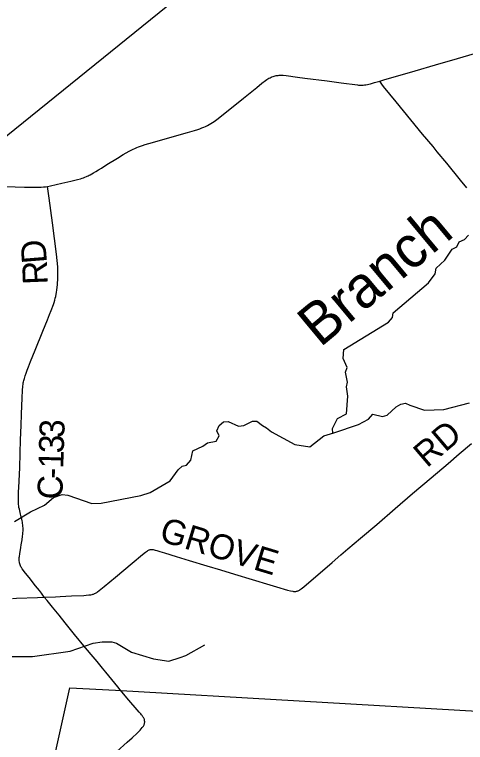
# Model space of a CAD drawing. Extents: x -49 to -8.2, y 9.4 to 23.5.
# Drawn here: x -13.298 to -12.785, y 13.208 to 14.037 of the extents above; entities that cross this region are included whole.
import ezdxf

# ---------------------------------------------------------------- set-up
doc = ezdxf.new("R2010")
doc.units = 0
for name, color, linetype in [('GM_X_County_Road', 7, 'Continuous'), ('GM_X_County_Road_Text', 7, 'Continuous'), ('GM_X_Minor_River', 7, 'Continuous'), ('GM_X_Minor_River_Text', 7, 'Continuous'), ('GM_X_Township', 7, 'Continuous'), ('GM_X_Township_Road', 7, 'Continuous')]:
    doc.layers.add(name, color=color, linetype=linetype)

msp = doc.modelspace()

# ---------------------------------------------------------------- linework, layer by layer
at = {"layer": 'GM_X_County_Road'}
for points in [[(-12.88261, 13.96156), (-12.87769, 13.96301), (-12.84216, 13.97323), (-12.81921, 13.97998), (-12.79387, 13.98745), (-12.77449, 13.99312), (-12.7533, 13.99923), (-12.72165, 14.00834), (-12.7097, 14.01178), (-12.69717, 14.01543), (-12.68315, 14.01953), (-12.67501, 14.02202), (-12.6736, 14.02265), (-12.67246, 14.02331), (-12.67001, 14.02506)], [(-13.21567, 13.85317), (-13.21441, 13.85376), (-13.2133, 13.85438), (-13.2123, 13.85494), (-13.20824, 13.85723), (-13.20581, 13.85861), (-13.20265, 13.8605), (-13.19943, 13.8625), (-13.19314, 13.86648), (-13.18105, 13.87404), (-13.17441, 13.87806), (-13.16793, 13.88171), (-13.16324, 13.8841), (-13.16143, 13.88496), (-13.15903, 13.88602), (-13.15711, 13.8868), (-13.155, 13.88761), (-13.15259, 13.88841), (-13.14971, 13.88934), (-13.14106, 13.89184), (-13.12133, 13.89741), (-13.10127, 13.90301), (-13.09322, 13.90539), (-13.08975, 13.90649), (-13.0873, 13.90735), (-13.08494, 13.90822), (-13.08293, 13.90905), (-13.08071, 13.91003), (-13.07866, 13.91101), (-13.07664, 13.91208), (-13.07484, 13.91315), (-13.07282, 13.91447), (-13.07093, 13.91574), (-13.06643, 13.9191), (-13.03757, 13.94222), (-13.02263, 13.9544), (-13.01659, 13.95926), (-13.01239, 13.96244), (-13.01112, 13.96333), (-13.00984, 13.96415), (-13.0087, 13.96486), (-13.00744, 13.96552), (-13.00619, 13.96613), (-13.00522, 13.96653), (-13.00397, 13.96699), (-13.00274, 13.96736), (-13.00175, 13.96761), (-13.00054, 13.96784), (-12.99933, 13.96802), (-12.99811, 13.96815), (-12.9969, 13.96823), (-12.99566, 13.96827), (-12.99415, 13.96827), (-12.99259, 13.9682), (-12.9889, 13.96788), (-12.97629, 13.96615), (-12.96765, 13.96507), (-12.94238, 13.96183), (-12.92651, 13.95968), (-12.90786, 13.95723), (-12.90656, 13.95713), (-12.90541, 13.95709), (-12.90316, 13.95706), (-12.9013, 13.95717), (-12.8997, 13.95729), (-12.89826, 13.95746), (-12.89649, 13.95779), (-12.89485, 13.95816), (-12.89296, 13.95864), (-12.88844, 13.95985), (-12.88261, 13.96156)], [(-13.26072, 13.84168), (-13.25748, 13.84233), (-13.24456, 13.84526), (-13.2343, 13.84755), (-13.22945, 13.8487), (-13.22645, 13.84948), (-13.2232, 13.85039), (-13.22123, 13.85105), (-13.21959, 13.85162), (-13.21806, 13.85216), (-13.21634, 13.85286), (-13.21567, 13.85317)], [(-13.36244, 13.84252), (-13.36173, 13.84257), (-13.3555, 13.8427), (-13.34523, 13.84257), (-13.32629, 13.84212), (-13.30828, 13.84169), (-13.28685, 13.84099), (-13.27755, 13.84076), (-13.27412, 13.84073), (-13.2709, 13.84077), (-13.26812, 13.84089), (-13.26547, 13.84107), (-13.26294, 13.84135), (-13.26072, 13.84168)], [(-13.26439, 13.37388), (-13.26609, 13.37634), (-13.26749, 13.37832), (-13.26991, 13.38136), (-13.27421, 13.38677), (-13.28175, 13.39627), (-13.2856, 13.40113), (-13.28735, 13.40331), (-13.2881, 13.40431), (-13.28955, 13.40636), (-13.29033, 13.40759), (-13.29091, 13.40862), (-13.2914, 13.40965), (-13.29177, 13.41059), (-13.29218, 13.41174), (-13.29247, 13.41285), (-13.29264, 13.41396), (-13.2928, 13.4152), (-13.29288, 13.41647), (-13.29288, 13.41774), (-13.29284, 13.41894), (-13.29272, 13.42013), (-13.29232, 13.42314), (-13.29111, 13.4305), (-13.29061, 13.43356), (-13.28962, 13.43938), (-13.28906, 13.44327), (-13.28881, 13.44561), (-13.28866, 13.44739), (-13.28857, 13.4491), (-13.28857, 13.45081), (-13.28861, 13.4528), (-13.28869, 13.45453), (-13.28885, 13.45638), (-13.28905, 13.45793), (-13.28926, 13.4595), (-13.28956, 13.46099), (-13.28988, 13.46263), (-13.29023, 13.46403), (-13.29141, 13.46854), (-13.29278, 13.47396), (-13.29321, 13.47603), (-13.29355, 13.47792), (-13.29374, 13.47956), (-13.29385, 13.48104), (-13.29385, 13.48425), (-13.2937, 13.4891), (-13.29358, 13.49376), (-13.29335, 13.49872), (-13.29241, 13.52107), (-13.29178, 13.53784), (-13.29131, 13.55306), (-13.29069, 13.56952), (-13.29026, 13.58225), (-13.28955, 13.60088), (-13.28907, 13.60926), (-13.28869, 13.61433), (-13.28844, 13.61639), (-13.28824, 13.61791), (-13.28799, 13.61926), (-13.28775, 13.6205), (-13.28746, 13.62169), (-13.28709, 13.62309), (-13.28668, 13.62456), (-13.28618, 13.62613), (-13.28518, 13.62901), (-13.28396, 13.63246), (-13.28251, 13.6363), (-13.28006, 13.64234), (-13.27482, 13.65531), (-13.26596, 13.67689), (-13.26078, 13.68975), (-13.25827, 13.69592), (-13.25646, 13.7005), (-13.254, 13.70721), (-13.25326, 13.70948), (-13.25251, 13.71196), (-13.2519, 13.71433), (-13.25138, 13.71648), (-13.25088, 13.71897), (-13.2505, 13.72105), (-13.2501, 13.72374), (-13.24971, 13.72659), (-13.2494, 13.72982), (-13.24922, 13.73216), (-13.24907, 13.73496), (-13.249, 13.73744), (-13.24894, 13.74125), (-13.24893, 13.74521), (-13.24899, 13.74779), (-13.24906, 13.75018), (-13.24961, 13.7573), (-13.25039, 13.76441), (-13.25501, 13.80016), (-13.25889, 13.82849), (-13.26072, 13.84168)], [(-13.2465, 13.37468), (-13.2336, 13.37536), (-13.21934, 13.37597), (-13.21669, 13.37614), (-13.21372, 13.37643), (-13.21159, 13.37671), (-13.20982, 13.37704), (-13.20897, 13.37725), (-13.20826, 13.37745), (-13.20769, 13.37766), (-13.20707, 13.37795), (-13.20592, 13.3786), (-13.20472, 13.37934), (-13.20378, 13.38004), (-13.19639, 13.38591), (-13.18327, 13.39686), (-13.16438, 13.41253), (-13.15278, 13.42239), (-13.14912, 13.42528), (-13.14806, 13.42605), (-13.14708, 13.42669), (-13.14637, 13.42712), (-13.14572, 13.42745), (-13.1451, 13.4277), (-13.14456, 13.42788), (-13.14402, 13.42803), (-13.14335, 13.42813), (-13.14275, 13.42819), (-13.14211, 13.4282), (-13.1414, 13.42815), (-13.14056, 13.42806), (-13.13942, 13.42784), (-13.13815, 13.42756), (-13.13624, 13.42704), (-13.13305, 13.4261), (-13.12772, 13.42441), (-13.11408, 13.42014), (-13.09951, 13.41572), (-13.07932, 13.40951), (-13.06384, 13.40489), (-13.04778, 13.40005), (-13.0076, 13.38802), (-13.00017, 13.38575), (-12.98767, 13.38196), (-12.98405, 13.38107), (-12.98163, 13.3806), (-12.98082, 13.38049), (-12.97986, 13.38043), (-12.97909, 13.38043), (-12.97845, 13.38047), (-12.9779, 13.38053), (-12.97722, 13.38068), (-12.97657, 13.38084), (-12.97593, 13.38105), (-12.97526, 13.38129), (-12.97465, 13.38158), (-12.97399, 13.38195), (-12.97296, 13.38258), (-12.97184, 13.38337), (-12.97043, 13.38438), (-12.96876, 13.38577), (-12.96593, 13.38821), (-12.95049, 13.40171), (-12.93684, 13.41347), (-12.92692, 13.42195), (-12.91892, 13.42885), (-12.90449, 13.44114), (-12.88601, 13.45682), (-12.86503, 13.47482), (-12.84525, 13.49184), (-12.82418, 13.50975), (-12.80479, 13.52627), (-12.79197, 13.53709), (-12.77802, 13.54899)], [(-13.30072, 13.37256), (-13.29583, 13.37269), (-13.27215, 13.37351), (-13.26439, 13.37388)], [(-13.26439, 13.37388), (-13.25164, 13.37441), (-13.2465, 13.37468)]]:
    msp.add_lwpolyline(points, dxfattribs=at)
at = {"layer": 'GM_X_Minor_River'}
for points in [[(-12.93584, 13.56076), (-12.93638, 13.56586), (-12.93052, 13.57755), (-12.9202, 13.58271), (-12.91875, 13.60282), (-12.92049, 13.6133), (-12.91908, 13.61879), (-12.92156, 13.63003), (-12.91958, 13.63551), (-12.92435, 13.64584), (-12.92325, 13.65589), (-12.87252, 13.68723), (-12.86789, 13.69248), (-12.86743, 13.69779), (-12.8269, 13.73194), (-12.81954, 13.74227), (-12.8183, 13.74852), (-12.8083, 13.75787), (-12.79996, 13.77009), (-12.79461, 13.77305), (-12.79225, 13.77852), (-12.78614, 13.78128), (-12.78151, 13.78615)], [(-13.29844, 13.46006), (-13.28025, 13.47118), (-13.26421, 13.47853), (-13.25384, 13.48749), (-13.24412, 13.49076), (-13.23769, 13.4899), (-13.21015, 13.48056), (-13.19952, 13.48096), (-13.15446, 13.48958), (-13.14398, 13.49303), (-13.12121, 13.50655), (-13.1121, 13.51895), (-13.1073, 13.52325), (-13.10254, 13.52431), (-13.09772, 13.52994), (-13.09546, 13.54073), (-13.08382, 13.54606), (-13.07864, 13.54978), (-13.06856, 13.55172), (-13.06544, 13.55775), (-13.068, 13.56349), (-13.06526, 13.56933), (-13.06026, 13.57363), (-13.05514, 13.57412), (-13.04347, 13.56862), (-13.0372, 13.56948), (-13.02745, 13.57427), (-13.02233, 13.57419), (-13.01615, 13.56954), (-13.01126, 13.56662), (-13.00583, 13.56216), (-12.97932, 13.5479), (-12.9623, 13.54517), (-12.94618, 13.55765), (-12.93475, 13.56109), (-12.90673, 13.57073), (-12.89526, 13.57663), (-12.89044, 13.58245), (-12.87929, 13.57981), (-12.87415, 13.58106), (-12.86377, 13.59059), (-12.8586, 13.59374), (-12.85327, 13.5948), (-12.84819, 13.59264), (-12.83159, 13.58688), (-12.80959, 13.58749), (-12.78027, 13.59522)], [(-13.30079, 13.30646), (-13.27785, 13.30649), (-13.23491, 13.31249), (-13.2086, 13.32158), (-13.19853, 13.32314), (-13.18753, 13.32316), (-13.18206, 13.32156), (-13.16515, 13.31142), (-13.14024, 13.30364), (-13.12265, 13.30109), (-13.10969, 13.30526), (-13.1034, 13.30764), (-13.0816, 13.31946)]]:
    msp.add_lwpolyline(points, dxfattribs=at)
at = {"layer": 'GM_X_Township'}
for p, q in [((-13.27397, 13.09598), (-13.23522, 13.27084)), ((-13.23522, 13.27084), (-13.18342, 13.26787)), ((-13.18342, 13.26787), (-12.3691, 13.22118))]:
    msp.add_line(p, q, dxfattribs=at)
msp.add_lwpolyline([(-14.96621, 13.95738), (-14.94485, 13.94787), (-14.78074, 13.90788), (-14.76368, 13.90404), (-14.71688, 13.89351), (-14.70054, 13.87902), (-14.67193, 13.85033), (-14.58431, 13.76249), (-14.50214, 13.67828), (-14.46743, 13.65661), (-14.44135, 13.63929), (-14.40642, 13.62045), (-14.38426, 13.60754), (-14.36921, 13.60083), (-14.28444, 13.56787), (-14.14258, 13.51633), (-13.9697, 13.45316), (-13.91545, 13.4252), (-13.90155, 13.4184), (-13.3958, 13.82795), (-13.37935, 13.84126), (-13.03464, 14.1202)], dxfattribs=at)
at = {"layer": 'GM_X_Township_Road'}
for points in [[(-12.78337, 13.84017), (-12.79051, 13.84878), (-12.80627, 13.86799), (-12.8171, 13.88122), (-12.82183, 13.88698), (-12.83369, 13.90136), (-12.84714, 13.91766), (-12.8639, 13.93807), (-12.87831, 13.95559), (-12.88023, 13.95803), (-12.8811, 13.95932), (-12.88261, 13.96156)], [(-13.24736, 13.35329), (-13.24741, 13.35335), (-13.25487, 13.36239), (-13.26125, 13.37008), (-13.26439, 13.37388)], [(-13.18073, 13.272), (-13.19428, 13.28851), (-13.19819, 13.29318), (-13.20419, 13.30049), (-13.20875, 13.3058), (-13.21759, 13.31628), (-13.22984, 13.33128), (-13.24056, 13.34476), (-13.24736, 13.35329)], [(-13.18192, 13.19823), (-13.16995, 13.20862), (-13.16417, 13.21382), (-13.15879, 13.21899), (-13.15527, 13.22254), (-13.15282, 13.22538), (-13.15215, 13.22635), (-13.15161, 13.22719), (-13.15118, 13.22789), (-13.15087, 13.22851), (-13.15065, 13.229), (-13.15042, 13.22961), (-13.15025, 13.23019), (-13.15015, 13.23095), (-13.15011, 13.23157), (-13.15011, 13.23217), (-13.15015, 13.23282), (-13.15021, 13.23352), (-13.15034, 13.23422), (-13.1505, 13.23482), (-13.15071, 13.23537), (-13.151, 13.236), (-13.15159, 13.23705), (-13.15205, 13.23777), (-13.15255, 13.23843), (-13.15311, 13.23919), (-13.15387, 13.2401), (-13.15466, 13.24101), (-13.15628, 13.2429), (-13.15875, 13.24571), (-13.16824, 13.25681), (-13.17792, 13.26857), (-13.18073, 13.272)]]:
    msp.add_lwpolyline(points, dxfattribs=at)

# ---------------------------------------------------------------- texts
at = {"layer": 'GM_X_County_Road_Text'}
for s, height, rotation, p in [('D', 0.02841, 94.55218, (-13.26126, 13.75485)), ('R', 0.02841, 92.31121, (-13.26025, 13.73034)), ('3', 0.02841, 87.82939, (-13.24177, 13.55489)), ('RD', 0.028409, 40.49416, (-12.8288, 13.52051)), ('3', 0.02841, 88.18359, (-13.24232, 13.53744)), ('1', 0.02841, 88.25641, (-13.24285, 13.51996)), ('-', 0.02841, 88.25909, (-13.24321, 13.5083)), ('C', 0.02841, 88.27457, (-13.24391, 13.48498)), ('GROVE', 0.028409, 343.13123, (-13.13473, 13.43843))]:
    msp.add_text(s, height=height, rotation=rotation, dxfattribs=at).set_placement(p)
at = {"layer": 'GM_X_Minor_River_Text'}
msp.add_text('Branch', height=0.047366, rotation=39.7867, dxfattribs=at).set_placement((-12.95047, 13.65755))

doc.saveas('drawing.dxf')
